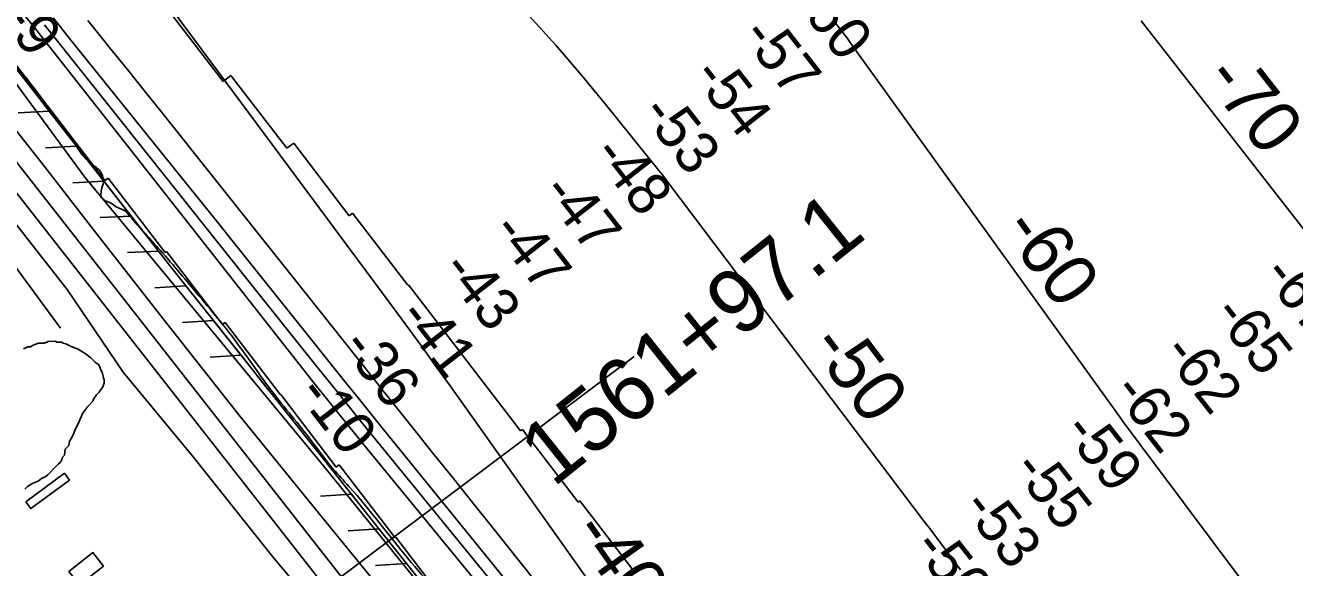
# Model space of a CAD drawing. Extents: x 3887375 to 3925618, y 296674 to 322633.
# Drawn here: x 3899952 to 3901955, y 303798 to 304655 of the extents above; entities that cross this region are included whole.
import ezdxf

# ---------------------------------------------------------------- set-up
doc = ezdxf.new("R2010")
doc.units = 0
for name, color, linetype in [('V-BLDG-OTLN', 7, 'Continuous'), ('V-LEVE-TOET', 7, 'Continuous'), ('V-RIVR-EDGE', 7, 'Continuous'), ('V-RIVR-RANG', 7, 'Continuous'), ('V-ROAD-CNTR', 7, 'Continuous'), ('V-RRAP-FSHR', 7, 'Continuous'), ('V-RRAP-RVMT', 7, 'Continuous'), ('V-SITE-VEGE', 7, 'Continuous'), ('V-SURV-IDEN', 7, 'Continuous'), ('V-SURV-LINE', 7, 'Continuous'), ('V-TOPO-DPTH', 7, 'Continuous'), ('V-TOPO-MAJR', 7, 'Continuous'), ('V-TOPO-MAJR-IDEN', 7, 'Continuous'), ('V-TOPO-MINR', 7, 'Continuous')]:
    doc.layers.add(name, color=color, linetype=linetype)

msp = doc.modelspace()

# ---------------------------------------------------------------- linework, layer by layer
at = {"layer": 'V-BLDG-OTLN'}
for points in [[(3899952.8, 303902.3), (3900013.8, 303947.5), (3900021.8, 303936.8), (3899960.8, 303891.6)], [(3900020.8, 303792.3), (3900058.7, 303822.3), (3900075.5, 303801), (3900037.6, 303771.1)]]:
    msp.add_lwpolyline(points, close=True, dxfattribs=at)
at = {"layer": 'V-LEVE-TOET'}
for points in [[(3901707.7, 302278.6), (3901647.7, 302352.6), (3901568.6, 302454.8), (3901489.4, 302571.2), (3901419.6, 302666.9), (3901350.9, 302753.6), (3901260.8, 302865.9), (3901184, 302961.1), (3901104.1, 303054.3), (3901034.7, 303136), (3900953.2, 303236.1), (3900808.8, 303408.5), (3900661.4, 303583.6), (3900535.6, 303736.4), (3900409.9, 303890.7), (3900289.1, 304039.5), (3900169.5, 304191.5), (3900063.8, 304326.3), (3899979, 304436.6), (3899860.4, 304585.9), (3899743.5, 304733.3)], [(3901593.3, 302276.6), (3901551.2, 302327.1), (3901473.8, 302430.8), (3901390.8, 302544.9), (3901295.5, 302675.3), (3901201.5, 302790.1), (3901115.9, 302885.4), (3901059.3, 302956.1), (3900993.1, 303034.3), (3900919.3, 303122.2), (3900794.4, 303275.9), (3900678.1, 303415), (3900578.2, 303534), (3900459.7, 303676.1), (3900342.1, 303815.9), (3900217.2, 303973.4), (3900106.8, 304107.3), (3900018.3, 304237.4), (3899953.6, 304320.1), (3899883.4, 304409.2), (3899779.4, 304538), (3899658.3, 304689.7)]]:
    msp.add_lwpolyline(points, dxfattribs=at)
at = {"layer": 'V-RIVR-EDGE'}
msp.add_spline([(3894498, 310522.4), (3894530, 310496.1), (3894553.8, 310474.7), (3894579.9, 310451.3), (3894614.8, 310419.2), (3894633.2, 310400.7), (3894662.8, 310372.4), (3894685.1, 310353.4), (3894692.4, 310347.1), (3894709.8, 310328.1), (3894746.6, 310285.3), (3894785.8, 310252.2), (3894809.6, 310225.9), (3894830.4, 310205.4), (3894852.7, 310189.9), (3894866.7, 310171.8), (3894915.2, 310120.3), (3894950.1, 310083.7), (3894971.4, 310062.8), (3894999, 310039.4), (3895025.2, 310017), (3895052.8, 309992.7), (3895093, 309952.3), (3895110.9, 309932.8), (3895141.4, 309903.1), (3895188.9, 309855.9), (3895222.8, 309821.3), (3895255.8, 309784.3), (3895319.2, 309722.5), (3895350.7, 309688.4), (3895358.4, 309676.3), (3895364.7, 309669.4), (3895374.9, 309663.1), (3895389, 309650.4), (3895410.8, 309628.1), (3895448.5, 309583.3), (3895480.5, 309554.1), (3895503.8, 309527.8), (3895533.8, 309499.5), (3895577.4, 309454.8), (3895606.9, 309425.5), (3895653.5, 309378.8), (3895685.9, 309349.1), (3895719.8, 309314.5), (3895749.4, 309285.8), (3895790.6, 309242.5), (3895837.1, 309195.8), (3895863.7, 309164.1), (3895900, 309127.6), (3895944.1, 309081.4), (3895955.7, 309070.7), (3895974.6, 309054.6), (3896002.3, 309033.1), (3896032.8, 309003.9), (3896062.8, 308972.3), (3896082.7, 308950.4), (3896119.5, 308911.9), (3896139.3, 308892.5), (3896152, 308889.5), (3896163.1, 308883.7), (3896167.9, 308873.9), (3896170.3, 308862.3), (3896184.4, 308844.3), (3896211, 308816), (3896224.1, 308810.2), (3896236.7, 308802.4), (3896249.8, 308786.8), (3896255.6, 308776.6), (3896270.6, 308766.4), (3896280.3, 308753.2), (3896295.8, 308737.2), (3896375.3, 308661.2), (3896425.2, 308610.1), (3896464.4, 308570.6), (3896519.6, 308515.6), (3896548.7, 308483), (3896563.2, 308467.5), (3896597.6, 308430.9), (3896635.9, 308396.4), (3896666.4, 308365.7), (3896681.4, 308349.6), (3896712.4, 308320.4), (3896746.3, 308287.3), (3896777.4, 308260), (3896801.6, 308235.7), (3896820.5, 308215.3), (3896842.8, 308195.3), (3896851.5, 308181.2), (3896882.5, 308148.6), (3896918.8, 308116.4), (3896962.9, 308074.6), (3896997.8, 308033.2), (3897029.2, 307998.6), (3897042.3, 307985), (3897083.5, 307945.6), (3897107.2, 307918.3), (3897123.2, 307898.8), (3897130, 307898.8), (3897142.1, 307893), (3897146, 307882.3), (3897149.9, 307874), (3897162.9, 307860.4), (3897188.6, 307833.1), (3897229.3, 307788.8), (3897267.6, 307752.3), (3897300.5, 307715.8), (3897334.4, 307680.3), (3897361.5, 307651.1), (3897384.8, 307628.2), (3897411.4, 307599), (3897445.8, 307563.4), (3897494.3, 307516.7), (3897543.2, 307462.7), (3897584.8, 307418.4), (3897609, 307394), (3897646.8, 307355.6), (3897678.8, 307323.9), (3897715.1, 307290.3), (3897752, 307253.3), (3897767, 307236.3), (3897837.7, 307158.4), (3897886.6, 307104.4), (3897936, 307048.4), (3897965.5, 307015.3), (3898010.6, 306970.1), (3898027.5, 306949.1), (3898045, 306936), (3898063.9, 306914.1), (3898089, 306882.5), (3898117.1, 306854.7), (3898160.2, 306801.2), (3898195.6, 306763.7), (3898235.8, 306719.9), (3898261.5, 306693.6), (3898297.3, 306650.8), (3898332.7, 306612.3), (3898369.9, 306568), (3898397.5, 306534.9), (3898422.2, 306505.8), (3898462.9, 306455.1), (3898495.3, 306417.2), (3898522, 306382.2), (3898601.4, 306284.3), (3898652.2, 306228.4), (3898693.4, 306177.3), (3898729.7, 306130.6), (3898777.1, 306074.1), (3898825.5, 306014.3), (3898848.8, 305986), (3898904, 305917.4), (3898957.2, 305854.7), (3898984.4, 305818.2), (3899049.7, 305744.7), (3899107.8, 305679.4), (3899129.1, 305651.7), (3899142.7, 305630.3), (3899156.2, 305611.8), (3899175.1, 305588), (3899224, 305529.6), (3899256, 305493.6), (3899288.9, 305449.3), (3899312.6, 305415.2), (3899375.6, 305336.9), (3899410.9, 305296), (3899442.8, 305252.2), (3899470.4, 305211.9), (3899531.4, 305133.5), (3899579.3, 305071.2), (3899616.1, 305026), (3899647.1, 304986.1), (3899690.7, 304931.1), (3899729.4, 304876.6), (3899753.6, 304846.9), (3899770.6, 304821.6), (3899817.5, 304755.5), (3899845.6, 304713.2), (3899868.3, 304677.2), (3899889.6, 304650.4), (3899911.4, 304623.6), (3899955.4, 304569.1), (3899987.4, 304526.8), (3900012.6, 304494.2), (3900025.6, 304476.2), (3900037.2, 304456.8), (3900061.9, 304431.9), (3900070.7, 304424.1), (3900074.5, 304414.4), (3900075, 304404.2), (3900073, 304397.9), (3900071.5, 304388.7), (3900071.5, 304383.8), (3900075.9, 304379), (3900087.1, 304374.1), (3900096.3, 304367.7), (3900108.4, 304362.4), (3900117.1, 304353.6), (3900140.8, 304326.3), (3900165.5, 304299.1), (3900226.1, 304227.6), (3900277.9, 304164.3), (3900320, 304105.9), (3900352.4, 304062.6), (3900384.4, 304023.2), (3900411.5, 303988.2), (3900438.1, 303954.1), (3900462.8, 303926.8), (3900556.2, 303812.5), (3900597.9, 303762.9), (3900633.7, 303716.6), (3900652.6, 303691.3), (3900702, 303626.6), (3900774.6, 303530.8), (3900849.1, 303437.3), (3900903.4, 303371.2), (3900928.1, 303343.4), (3900948.9, 303317.6), (3901001.2, 303258.3), (3901038.9, 303216.9), (3901074.8, 303173.1), (3901092.2, 303147.3), (3901171.6, 303050.5), (3901205, 303008.6), (3901238.4, 302968.2), (3901274.7, 302927.8), (3901303.3, 302893.8), (3901344, 302847.5), (3901366.7, 302816.4), (3901404.5, 302770.2), (3901454.4, 302715.2), (3901507.2, 302659.2), (3901551.7, 302608.1), (3901584.7, 302570.6), (3901650, 302491.3), (3901681, 302443.6), (3901717.8, 302388.2), (3901785.5, 302298.2), (3901789.5, 302293.3)], degree=3, dxfattribs=at)
at = {"layer": 'V-RIVR-RANG'}
msp.add_line((3900449.3, 303783.2), (3900912.7, 304132), dxfattribs=at)
at = {"layer": 'V-ROAD-CNTR'}
msp.add_lwpolyline([(3900007.6, 304176.7), (3899734.1, 304548.6), (3899476.4, 304888), (3899114.9, 305351.7), (3898676.4, 305915.9)], dxfattribs=at)
at = {"layer": 'V-RRAP-FSHR'}
for p, q in [((3899989.9, 304519.1), (3899941.1, 304516.6)), ((3900032.9, 304463.9), (3899984.2, 304461.4)), ((3900076, 304408.7), (3900027.2, 304406.2)), ((3900119, 304353.5), (3900070.3, 304351)), ((3900162.1, 304298.3), (3900113.3, 304295.8)), ((3900205.4, 304243.3), (3900156.7, 304240.4)), ((3900248.9, 304188.5), (3900200.2, 304185.6)), ((3900292.5, 304133.7), (3900243.7, 304130.8)), ((3900466.6, 303914.5), (3900417.8, 303911.5)), ((3900510.1, 303859.6), (3900461.4, 303856.7)), ((3900553.7, 303804.8), (3900504.9, 303801.9))]:
    msp.add_line(p, q, dxfattribs=at)
for points in [[(3891468.4, 312810.1), (3891592.1, 312735.5), (3892299.9, 312230.2), (3893039.2, 311719.3), (3893631.6, 311277.1), (3894117.7, 310846), (3894636.9, 310371.6), (3895242, 309786.8), (3895348.8, 309658.3), (3895604.3, 309398.3), (3896430.2, 308555.1), (3897023.9, 307973.7), (3897641.6, 307335.1), (3898033.6, 306930.9), (3898562.2, 306317.9), (3899280.4, 305434.2), (3899629.7, 304981.5), (3900046.2, 304414.8), (3900422.7, 303959.4), (3901188.8, 303011.8), (3901775.8, 302279.8)], [(3900183.2, 304271.3), (3899817.1, 304740.6), (3899521, 305137), (3899332.3, 305381.1), (3899099.3, 305675.5), (3898876.1, 305945.2), (3898644, 306227.4), (3898359.5, 306569.4), (3897911.8, 307067.9), (3897531.6, 307466.8), (3897152.8, 307863.4), (3896930.6, 308096.1), (3896288.1, 308742.1), (3895667.7, 309363.7), (3895267, 309773.2), (3894693.6, 310343.5)], [(3899989.9, 304519.1), (3899982.4, 304528.7)], [(3900032.9, 304463.9), (3899989.9, 304519.1)], [(3900076, 304408.7), (3900032.9, 304463.9)], [(3900119, 304353.5), (3900076, 304408.7)], [(3900162.1, 304298.3), (3900119, 304353.5)], [(3900205.4, 304243.3), (3900183.2, 304271.3), (3900162.1, 304298.3)], [(3901789.3, 302283.8), (3901580.6, 302550.1), (3901486.3, 302669.7), (3901336.9, 302850.8), (3900933.8, 303326.1), (3900183.2, 304271.3)], [(3900248.9, 304188.5), (3900205.4, 304243.3)], [(3900292.5, 304133.7), (3900248.9, 304188.5)], [(3900336, 304078.9), (3900292.5, 304133.7)], [(3900466.6, 303914.5), (3900456.5, 303927.2)], [(3900510.1, 303859.6), (3900466.6, 303914.5)], [(3900553.7, 303804.8), (3900510.1, 303859.6)], [(3900597.2, 303750), (3900553.7, 303804.8)]]:
    msp.add_lwpolyline(points, dxfattribs=at)
at = {"layer": 'V-RRAP-RVMT'}
for p, q in [((3900180.1, 304675.5), (3900264.2, 304565.8)), ((3899985.7, 304526.6), (3899889.5, 304652.1)), ((3900264.2, 304565.8), (3900276.7, 304575.4)), ((3900276.7, 304575.4), (3900364.8, 304460.5)), ((3899986.9, 304527.6), (3899985.7, 304526.6)), ((3900077.5, 304409.4), (3899986.9, 304527.6)), ((3900364.8, 304460.5), (3900375.6, 304468.7)), ((3900375.6, 304468.7), (3900463.4, 304354)), ((3900082.7, 304413.4), (3900077.5, 304409.4)), ((3900172.8, 304295.9), (3900082.7, 304413.4)), ((3900463.4, 304354), (3900468.5, 304358)), ((3900468.5, 304358), (3900555.6, 304244.3)), ((3900175, 304297.6), (3900172.8, 304295.9)), ((3900263.4, 304182.3), (3900175, 304297.6)), ((3900555.6, 304244.3), (3900556.7, 304245.1)), ((3900556.7, 304245.1), (3900645.2, 304129.7)), ((3900267.4, 304185.3), (3900263.4, 304182.3)), ((3900354.8, 304071.2), (3900267.4, 304185.3)), ((3900645.2, 304129.7), (3900733.5, 304014.3)), ((3900355.3, 304071.6), (3900354.8, 304071.2)), ((3900442.9, 303957.3), (3900355.3, 304071.6)), ((3900733.5, 304014.3), (3900736.4, 304016.5)), ((3900736.4, 304016.5), (3900824.4, 303901.8)), ((3900447.4, 303960.7), (3900442.9, 303957.3)), ((3900535.8, 303845.5), (3900447.4, 303960.7)), ((3900824.4, 303901.8), (3900827.2, 303903.9)), ((3900827.2, 303903.9), (3900914.2, 303790.3)), ((3900536.9, 303846.4), (3900535.8, 303845.5)), ((3900625.3, 303731), (3900536.9, 303846.4))]:
    msp.add_line(p, q, dxfattribs=at)
at = {"layer": 'V-SITE-VEGE'}
msp.add_lwpolyline([(3899949.1, 304144.1), (3899956.1, 304146.9), (3899960.2, 304147), (3899964.4, 304149.8), (3899968.6, 304151.3), (3899972.7, 304152.7), (3899982.5, 304152.8), (3899988.1, 304155.7), (3899999.2, 304155.8), (3900002, 304154.4), (3900009, 304154.5), (3900011.8, 304153.1), (3900016, 304151.8), (3900024.5, 304147.7), (3900031.5, 304145), (3900035.7, 304143.6), (3900048.3, 304135.4), (3900051.1, 304132.6), (3900055.4, 304129.9), (3900062.4, 304123), (3900065.3, 304120.2), (3900068.1, 304118.9), (3900070.9, 304111.9), (3900072.4, 304109.1), (3900073.8, 304105), (3900075.3, 304098), (3900076.7, 304095.2), (3900076.8, 304089.6), (3900074, 304082.6), (3900071.3, 304079.8), (3900068.5, 304075.6), (3900064.4, 304071.4), (3900063, 304068.6), (3900060.3, 304065.7), (3900058.9, 304061.5), (3900050.6, 304053.1), (3900047.9, 304048.8), (3900042.4, 304041.8), (3900041, 304037.6), (3900038.3, 304032), (3900036.9, 304029.2), (3900030.1, 304015.1), (3900027.4, 304008.1), (3900024.7, 304002.5), (3900021.9, 303998.3), (3900020.6, 303991.3), (3900015.1, 303985.6), (3900013.8, 303975.9), (3900011, 303973), (3900009.7, 303968.8), (3900006.9, 303964.6), (3900004.2, 303961.8), (3900001.4, 303959), (3899987.6, 303944.8), (3899983.5, 303942), (3899977.9, 303939.2), (3899972.4, 303934.9), (3899968.2, 303933.5), (3899962.6, 303930.6), (3899955.7, 303926.3), (3899951.6, 303922.1)], dxfattribs=at)
at = {"layer": 'V-SURV-LINE'}
for points in [[(3899488, 305013.9), (3900452.1, 303782.6)], [(3900428.5, 303764.1), (3899464.4, 304995.4)]]:
    msp.add_lwpolyline(points, dxfattribs=at)
at = {"layer": 'V-TOPO-DPTH'}
for points in [[(3900841.1, 303777.3), (3900800.3, 303835.1), (3900619.7, 304089.1), (3900599.5, 304117.3), (3900579.3, 304145.3), (3900558.9, 304173.2), (3900538.4, 304201.1), (3900182.8, 304680.6)], [(3900841.1, 303777.3), (3900800.3, 303835.1), (3900619.7, 304089.1), (3900599.5, 304117.3), (3900579.3, 304145.3), (3900558.9, 304173.2), (3900538.4, 304201.1), (3900182.8, 304680.6)], [(3900409.6, 304087.8), (3899971.8, 304644.6), (3899971.2, 304645.4), (3899970.5, 304646.2), (3899969.2, 304647.9), (3899950.2, 304671.3)], [(3899996.1, 304666.3), (3900007, 304652.8), (3900017.9, 304639.3), (3900200.6, 304411.9), (3900246.8, 304354.3), (3900293, 304296.8), (3900339.1, 304239.2), (3900385.2, 304181.5), (3900439.6, 304113.3), (3900458.5, 304089.8), (3900477.3, 304066.3), (3900496.2, 304042.8), (3900515.2, 304019.4), (3900691.8, 303801.4), (3900740.4, 303741.2), (3900789, 303681.1), (3900837.6, 303620.9), (3900886.1, 303560.7), (3900960, 303468.8), (3900971.6, 303454.5), (3900983.1, 303440.2), (3900994.6, 303425.9), (3901006.1, 303411.6), (3901252.4, 303104.9)], [(3900740.4, 303741.2), (3900691.8, 303801.4), (3900515.2, 304019.4), (3900496.2, 304042.8), (3900477.3, 304066.3), (3900458.5, 304089.8), (3900439.6, 304113.3), (3900385.2, 304181.5), (3900339.1, 304239.2), (3900293, 304296.8), (3900246.8, 304354.3), (3900200.6, 304411.9), (3900017.9, 304639.3), (3900007, 304652.8), (3899996.1, 304666.3)], [(3900051, 304662), (3900074.5, 304632.9), (3900084.7, 304620.2), (3900113.2, 304584.7), (3900141.7, 304549.2), (3900170.1, 304513.7), (3900198.4, 304478.1), (3900493.6, 304106.9), (3900500.5, 304098.2), (3900507.4, 304089.6), (3900514.3, 304080.9), (3900521.2, 304072.2), (3900567.5, 304014.3), (3900597.5, 303976.7), (3900627.6, 303939), (3900657.6, 303901.4), (3900687.7, 303863.7), (3900990.3, 303484.2)], [(3900051, 304662), (3900074.5, 304632.9), (3900084.7, 304620.2), (3900113.2, 304584.7), (3900141.7, 304549.2), (3900170.1, 304513.7), (3900198.4, 304478.1), (3900493.6, 304106.9), (3900500.5, 304098.2), (3900507.4, 304089.6), (3900514.3, 304080.9), (3900521.2, 304072.2), (3900567.5, 304014.3), (3900597.5, 303976.7), (3900627.6, 303939), (3900657.6, 303901.4), (3900687.7, 303863.7), (3900990.3, 303484.2)], [(3901252.4, 303104.9), (3901037.1, 303318.9), (3900958, 303417.1), (3900957.2, 303418.2), (3900956.3, 303419.3), (3900954.6, 303421.4), (3900949.3, 303428), (3900945.7, 303432.3), (3900942.2, 303436.6), (3900938.7, 303440.9), (3900935.1, 303445.3), (3900486.7, 303991.6), (3900409.6, 304087.8)]]:
    msp.add_lwpolyline(points, dxfattribs=at)
at = {"layer": 'V-TOPO-MAJR'}
msp.add_lwpolyline([(3900747.4, 304669.7), (3900789, 304623.3), (3900829.5, 304575.9), (3900869.3, 304527.9), (3900925.7, 304458.2), (3900936.7, 304444.5), (3900947.6, 304430.7), (3900958.4, 304416.8), (3900969, 304402.9), (3901370.5, 303871.5), (3901380.7, 303858.1), (3901390.8, 303844.6), (3901400.9, 303831.1), (3901411, 303817.5), (3901427.9, 303794.9)], dxfattribs=at)
at = {"layer": 'V-TOPO-MINR'}
for points in [[(3900182.8, 304680.6), (3900538.4, 304201.1), (3900558.9, 304173.2), (3900579.3, 304145.3), (3900599.5, 304117.3), (3900619.7, 304089.1), (3900800.3, 303835.1), (3900841.1, 303777.3)], [(3899950.2, 304671.3), (3899969.2, 304647.9), (3899970.5, 304646.2), (3899971.2, 304645.4), (3899971.8, 304644.6), (3900409.6, 304087.8)], [(3899982.2, 304655.4), (3899987.6, 304648.8), (3899992.9, 304642.1), (3900323.8, 304226.6), (3900346.8, 304197.8), (3900369.7, 304169), (3900392.7, 304140.3), (3900415.6, 304111.5), (3900438.7, 304082.9), (3900461.7, 304054.2), (3900484.9, 304025.6), (3900508.1, 303997.1), (3900814.8, 303620.9)], [(3899996.1, 304666.3), (3900007, 304652.8), (3900017.9, 304639.3), (3900200.6, 304411.9), (3900246.8, 304354.3), (3900293, 304296.8), (3900339.1, 304239.2), (3900385.2, 304181.5), (3900439.6, 304113.3), (3900458.5, 304089.8), (3900477.3, 304066.3), (3900496.2, 304042.8), (3900515.2, 304019.4), (3900691.8, 303801.4), (3900740.4, 303741.2)], [(3900051, 304662), (3900074.5, 304632.9), (3900084.7, 304620.2), (3900113.2, 304584.7), (3900141.7, 304549.2), (3900170.1, 304513.7), (3900198.4, 304478.1), (3900493.6, 304106.9), (3900500.5, 304098.2), (3900507.4, 304089.6), (3900514.3, 304080.9), (3900521.2, 304072.2), (3900567.5, 304014.3), (3900597.5, 303976.7), (3900627.6, 303939), (3900657.6, 303901.4), (3900687.7, 303863.7), (3900990.3, 303484.2)], [(3901230.9, 304657.4), (3901234.4, 304653.1), (3901237.9, 304648.6), (3901241.4, 304644.2), (3901244.8, 304639.7), (3901248.2, 304635.2), (3901251.5, 304630.7), (3901254.8, 304626.1), (3901674.5, 304043.1), (3901688.9, 304023.1), (3901703.4, 304003.2), (3901718, 303983.4), (3901732.7, 303963.7), (3902015.2, 303585.9)], [(3901712.8, 304661.5), (3901988.7, 304308)], [(3900409.6, 304087.8), (3900486.7, 303991.6), (3900935.1, 303445.3), (3900938.7, 303440.9), (3900942.2, 303436.6), (3900945.7, 303432.3), (3900949.3, 303428), (3900954.6, 303421.4), (3900956.3, 303419.3), (3900957.2, 303418.2), (3900958, 303417.1), (3901037.1, 303318.9)]]:
    msp.add_lwpolyline(points, dxfattribs=at)

# ---------------------------------------------------------------- texts
at = {"layer": 'V-RIVR-RANG'}
for s, rotation, p in [('-60', 307.9162, (3901161.2, 304696.3)), ('-9', 308.0583, (3899912.2, 304662.9)), ('-57', 307.9162, (3901079.7, 304638.1)), ('-54', 307.9162, (3901002.5, 304574.6)), ('-53', 307.9162, (3900921.3, 304516)), ('-48', 307.9162, (3900845.2, 304451)), ('-47', 307.9162, (3900764.9, 304391.4)), ('-47', 307.9162, (3900685.8, 304330.2)), ('-43', 307.9162, (3900606.4, 304269.3)), ('-67', 308.1531, (3901902, 304261.1)), ('-65', 308.1531, (3901823.9, 304198.7)), ('-41', 307.9162, (3900537.9, 304194.6)), ('-36', 307.6283, (3900448.3, 304147.6)), ('-62', 308.1531, (3901744.4, 304138)), ('-62', 308.1531, (3901665.6, 304076.4)), ('-10', 307.6283, (3900379.4, 304073.2)), ('-59', 308.1531, (3901587.3, 304014.2)), ('-55', 308.1531, (3901507.4, 303954.1)), ('-53', 308.1531, (3901427.7, 303893.7)), ('-50', 308.1531, (3901350.3, 303830.3))]:
    msp.add_text(s, height=67, rotation=rotation, dxfattribs=at).set_placement(p)
at = {"layer": 'V-SURV-IDEN'}
msp.add_text('1561+97.1', height=100, rotation=38.5981, dxfattribs=at).set_placement((3900784.9, 303923.8))
at = {"layer": 'V-TOPO-MAJR-IDEN'}
for s, rotation, p in [('-70', 307.9693, (3901809.8, 304571)), ('-60', 305.7434, (3901491.2, 304333.2)), ('-50', 307.0747, (3901187.5, 304148.1)), ('-40', 305.0634, (3900812.2, 303854.7))]:
    msp.add_text(s, height=83, rotation=rotation, dxfattribs=at).set_placement(p)

doc.saveas('drawing.dxf')
